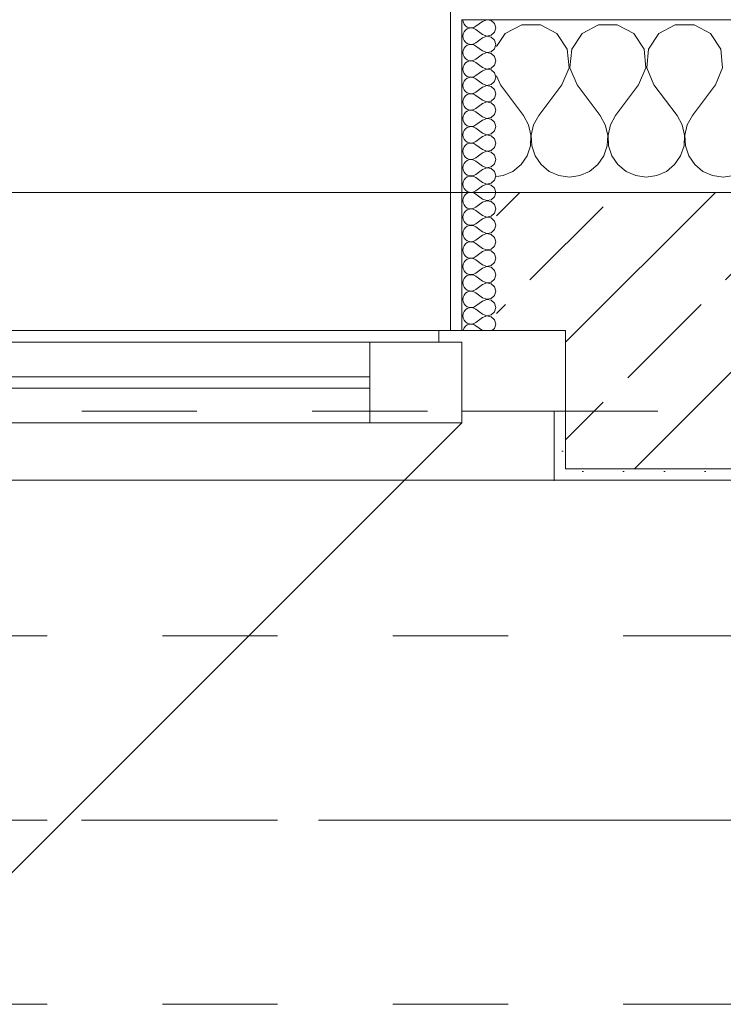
# Model space of a CAD drawing. Header units: metres. Extents: x -3.6 to 90.7, y -11.1 to 18.
# Tile 504 of 656: x 39.056 to 39.667, y 12.99 to 13.845. Entities that reach past the tile are written whole.
import ezdxf

# ---------------------------------------------------------------- set-up
doc = ezdxf.new("R2010")
doc.units = ezdxf.units.M
doc.header["$MEASUREMENT"] = 0
for name, pattern in [('Achse', [0.2, 0.1, -0.05, 0, -0.05]), ('Strichlinie doppelt', [0.546806, 0.264583, -0.105833, 0.070556, -0.105833]), ('Strichlinie eng', [0.115, 0.075, -0.04]), ('Untersicht', [0.1, 0.075, -0.025])]:
    doc.linetypes.add(name, pattern=pattern)
for name, color, linetype in [('152 - Bemaßung_ Beschriftung.Ausbau', 7, 'Continuous'), ('451 - Universal.Achsen Raster', 7, 'Continuous'), ('603 - Struktur.Bodenplatte_ Decke Roh', 7, 'Continuous'), ('604 - Struktur.Wand Aussen', 7, 'Continuous'), ('608 - Struktur.Träger', 7, 'Continuous'), ('650 - Abdeckung.Fußboden Aufbau', 7, 'Continuous'), ('Neubau_653 - Abdeckung.TB Verkofferung', 7, 'Continuous')]:
    doc.layers.add(name, color=color, linetype=linetype)
doc.styles.add('ERSTELLTER_STIL_2', font='txt')
doc.dimstyles.new('ERSTELLTER_STIL__3', dxfattribs={"dimtxt": 0.1, "dimasz": 0.0532, "dimexe": 0.18, "dimexo": 0.0625, "dimgap": 0, "dimtad": 1, "dimtih": 1, "dimtoh": 1, "dimzin": 0, "dimdsep": 46, "dimtxsty": 'ERSTELLTER_STIL_2', "dimblk": 'ARROWHEAD_2', "dimblk1": 'ARROWHEAD_2', "dimblk2": 'ARROWHEAD_2', "dimcen": 0.09, "dimse1": 1, "dimse2": 1, "dimclrd": 7, "dimclre": 7, "dimclrt": 7, "dimazin": 0, "dimtfac": 1, "dimtdec": 4, "dimtmove": 0, "dimatfit": 3, "dimfxl": 1, "dimtolj": 1, "dimtzin": 0, "dimarcsym": 0})
pattern_1 = [(45, (0, 0), (-0.01767767, 0.01767767), [0, -0.025])]

# ---------------------------------------------------------------- blocks, each defined once
blk = doc.blocks.new('*X25')
at = {"layer": '604 - Struktur.Wand Aussen', "color": 7, "linetype": 'Continuous', "lineweight": 5}
for p, q in [((39.49188, 13.84066), (39.47757, 13.83299)), ((39.50812, 13.84066), (39.49188, 13.84066)), ((39.52243, 13.83299), (39.50812, 13.84066)), ((39.55855, 13.84066), (39.54424, 13.83299)), ((39.57479, 13.84066), (39.55855, 13.84066)), ((39.5891, 13.83299), (39.57479, 13.84066)), ((39.62521, 13.84066), (39.6109, 13.83299)), ((39.64145, 13.84066), (39.62521, 13.84066)), ((39.65576, 13.83299), (39.64145, 13.84066)), ((39.47757, 13.83299), (39.47, 13.8216)), ((39.53142, 13.81947), (39.52243, 13.83299)), ((39.54424, 13.83299), (39.53525, 13.81947)), ((39.59808, 13.81947), (39.5891, 13.83299)), ((39.6109, 13.83299), (39.60192, 13.81947)), ((39.66475, 13.81947), (39.65576, 13.83299)), ((39.53295, 13.8033), (39.53142, 13.81947)), ((39.53525, 13.81947), (39.53371, 13.8033)), ((39.59962, 13.8033), (39.59808, 13.81947)), ((39.60192, 13.81947), (39.60038, 13.8033)), ((39.66629, 13.8033), (39.66475, 13.81947)), ((39.52667, 13.78833), (39.53295, 13.8033)), ((39.53371, 13.8033), (39.54, 13.78833)), ((39.59333, 13.78833), (39.59962, 13.8033)), ((39.60038, 13.8033), (39.60667, 13.78833)), ((39.66, 13.78833), (39.66629, 13.8033)), ((39.47, 13.79627), (39.47333, 13.78833)), ((39.47333, 13.78833), (39.49333, 13.76167)), ((39.52667, 13.78833), (39.50667, 13.76167)), ((39.54, 13.78833), (39.56, 13.76167)), ((39.59333, 13.78833), (39.57333, 13.76167)), ((39.60667, 13.78833), (39.62667, 13.76167)), ((39.66, 13.78833), (39.64, 13.76167)), ((39.49778, 13.75362), (39.49333, 13.76167)), ((39.50667, 13.76167), (39.50222, 13.75362)), ((39.56445, 13.75362), (39.56, 13.76167)), ((39.57333, 13.76167), (39.56888, 13.75362)), ((39.63112, 13.75362), (39.62667, 13.76167)), ((39.64, 13.76167), (39.63555, 13.75362)), ((39.49987, 13.74466), (39.49778, 13.75362)), ((39.50222, 13.75362), (39.50013, 13.74466)), ((39.56653, 13.74466), (39.56445, 13.75362)), ((39.56888, 13.75362), (39.5668, 13.74466)), ((39.6332, 13.74466), (39.63112, 13.75362)), ((39.63555, 13.75362), (39.63347, 13.74466)), ((39.49942, 13.73547), (39.49987, 13.74466)), ((39.50013, 13.74466), (39.50058, 13.73547)), ((39.56609, 13.73547), (39.56653, 13.74466)), ((39.5668, 13.74466), (39.56725, 13.73547)), ((39.63275, 13.73547), (39.6332, 13.74466)), ((39.63347, 13.74466), (39.63391, 13.73547)), ((39.49648, 13.72676), (39.49942, 13.73547)), ((39.50058, 13.73547), (39.50352, 13.72676)), ((39.56315, 13.72676), (39.56609, 13.73547)), ((39.56725, 13.73547), (39.57019, 13.72676)), ((39.62981, 13.72676), (39.63275, 13.73547)), ((39.63391, 13.73547), (39.63685, 13.72676)), ((39.49127, 13.71918), (39.49648, 13.72676)), ((39.50352, 13.72676), (39.50873, 13.71918)), ((39.55794, 13.71918), (39.56315, 13.72676)), ((39.57019, 13.72676), (39.57539, 13.71918)), ((39.62461, 13.71918), (39.62981, 13.72676)), ((39.63685, 13.72676), (39.64206, 13.71918)), ((39.48419, 13.71331), (39.49127, 13.71918)), ((39.50873, 13.71918), (39.51581, 13.71331)), ((39.55086, 13.71331), (39.55794, 13.71918)), ((39.57539, 13.71918), (39.58248, 13.71331)), ((39.61752, 13.71331), (39.62461, 13.71918)), ((39.64206, 13.71918), (39.64914, 13.71331)), ((39.47, 13.7088), (39.47578, 13.7096)), ((39.47578, 13.7096), (39.48419, 13.71331)), ((39.51581, 13.71331), (39.52422, 13.7096)), ((39.52422, 13.7096), (39.53333, 13.70833)), ((39.53333, 13.70833), (39.54244, 13.7096)), ((39.54244, 13.7096), (39.55086, 13.71331)), ((39.58248, 13.71331), (39.59089, 13.7096)), ((39.59089, 13.7096), (39.6, 13.70833)), ((39.6, 13.70833), (39.60911, 13.7096)), ((39.60911, 13.7096), (39.61752, 13.71331)), ((39.64914, 13.71331), (39.65756, 13.7096)), ((39.65756, 13.7096), (39.66667, 13.70833)), ((39.66667, 13.70833), (39.67578, 13.7096))]:
    blk.add_line(p, q, dxfattribs=at)
blk = doc.blocks.new('*X51')
at = {"layer": '604 - Struktur.Wand Aussen', "color": 7, "linetype": 'Continuous', "lineweight": 5}
for p, q in [((39.44071, 13.845), (39.44099, 13.84305)), ((39.44099, 13.84305), (39.44178, 13.84124)), ((39.45786, 13.84357), (39.45214, 13.83929)), ((39.4615, 13.84497), (39.45786, 13.84357)), ((39.46534, 13.84425), (39.4615, 13.84497)), ((39.46822, 13.84161), (39.46534, 13.84425)), ((39.44178, 13.83447), (39.44099, 13.83267)), ((39.44178, 13.84124), (39.44304, 13.83973)), ((39.44304, 13.83599), (39.44178, 13.83447)), ((39.44304, 13.83973), (39.44466, 13.83861)), ((39.44466, 13.8371), (39.44304, 13.83599)), ((39.44466, 13.83861), (39.44653, 13.83798)), ((39.44653, 13.83773), (39.44466, 13.8371)), ((39.44653, 13.83798), (39.4485, 13.83789)), ((39.4485, 13.83783), (39.44653, 13.83773)), ((39.4485, 13.83789), (39.45042, 13.83833)), ((39.45042, 13.83738), (39.4485, 13.83783)), ((39.45042, 13.83833), (39.45214, 13.83929)), ((39.45214, 13.83643), (39.45042, 13.83738)), ((39.45786, 13.83214), (39.45214, 13.83643)), ((39.46929, 13.83786), (39.46822, 13.84161)), ((39.46822, 13.8341), (39.46929, 13.83786)), ((39.44099, 13.83267), (39.44071, 13.83071)), ((39.44071, 13.83071), (39.44099, 13.82876)), ((39.44099, 13.82876), (39.44178, 13.82696)), ((39.44178, 13.82696), (39.44304, 13.82544)), ((39.45786, 13.82929), (39.45214, 13.825)), ((39.45786, 13.83214), (39.4615, 13.83074)), ((39.4615, 13.83069), (39.45786, 13.82929)), ((39.4615, 13.83074), (39.46534, 13.83147)), ((39.46534, 13.82996), (39.4615, 13.83069)), ((39.46534, 13.83147), (39.46822, 13.8341)), ((39.46822, 13.82733), (39.46534, 13.82996)), ((39.46929, 13.82357), (39.46822, 13.82733)), ((39.44099, 13.81838), (39.44071, 13.81643)), ((39.44178, 13.82018), (39.44099, 13.81838)), ((39.44304, 13.8217), (39.44178, 13.82018)), ((39.44304, 13.82544), (39.44466, 13.82433)), ((39.44466, 13.82282), (39.44304, 13.8217)), ((39.44466, 13.82433), (39.44653, 13.8237)), ((39.44653, 13.82345), (39.44466, 13.82282)), ((39.44653, 13.8237), (39.4485, 13.8236)), ((39.4485, 13.82354), (39.44653, 13.82345)), ((39.4485, 13.8236), (39.45042, 13.82405)), ((39.45042, 13.8231), (39.4485, 13.82354)), ((39.45042, 13.82405), (39.45214, 13.825)), ((39.45214, 13.82214), (39.45042, 13.8231)), ((39.45786, 13.81786), (39.45214, 13.82214)), ((39.45786, 13.81786), (39.4615, 13.81646)), ((39.4615, 13.81646), (39.46534, 13.81718)), ((39.46534, 13.81718), (39.46822, 13.81982)), ((39.46822, 13.81982), (39.46929, 13.82357)), ((39.44071, 13.81643), (39.44099, 13.81448)), ((39.44099, 13.81448), (39.44178, 13.81267)), ((39.44178, 13.81267), (39.44304, 13.81116)), ((39.44304, 13.81116), (39.44466, 13.81004)), ((39.44466, 13.81004), (39.44653, 13.80941)), ((39.44653, 13.80916), (39.44466, 13.80853)), ((39.44653, 13.80941), (39.4485, 13.80931)), ((39.4485, 13.80926), (39.44653, 13.80916)), ((39.4485, 13.80931), (39.45042, 13.80976)), ((39.45042, 13.80881), (39.4485, 13.80926)), ((39.45042, 13.80976), (39.45214, 13.81071)), ((39.45214, 13.80786), (39.45042, 13.80881)), ((39.45786, 13.815), (39.45214, 13.81071)), ((39.4615, 13.8164), (39.45786, 13.815)), ((39.46534, 13.81567), (39.4615, 13.8164)), ((39.46822, 13.81304), (39.46534, 13.81567)), ((39.46929, 13.80929), (39.46822, 13.81304)), ((39.46822, 13.80553), (39.46929, 13.80929)), ((39.44099, 13.80409), (39.44071, 13.80214)), ((39.44071, 13.80214), (39.44099, 13.80019)), ((39.44178, 13.8059), (39.44099, 13.80409)), ((39.44099, 13.80019), (39.44178, 13.79839)), ((39.44304, 13.80742), (39.44178, 13.8059)), ((39.44466, 13.80853), (39.44304, 13.80742)), ((39.45786, 13.80357), (39.45214, 13.80786)), ((39.45786, 13.80071), (39.45214, 13.79643)), ((39.45786, 13.80357), (39.4615, 13.80217)), ((39.4615, 13.80211), (39.45786, 13.80071)), ((39.4615, 13.80217), (39.46534, 13.8029)), ((39.46534, 13.80139), (39.4615, 13.80211)), ((39.46534, 13.8029), (39.46822, 13.80553)), ((39.46822, 13.79876), (39.46534, 13.80139)), ((39.44178, 13.79161), (39.44099, 13.78981)), ((39.44178, 13.79839), (39.44304, 13.79687)), ((39.44304, 13.79313), (39.44178, 13.79161)), ((39.44304, 13.79687), (39.44466, 13.79575)), ((39.44466, 13.79425), (39.44304, 13.79313)), ((39.44466, 13.79575), (39.44653, 13.79512)), ((39.44653, 13.79488), (39.44466, 13.79425)), ((39.44653, 13.79512), (39.4485, 13.79503)), ((39.4485, 13.79497), (39.44653, 13.79488)), ((39.4485, 13.79503), (39.45042, 13.79547)), ((39.45042, 13.79453), (39.4485, 13.79497)), ((39.45042, 13.79547), (39.45214, 13.79643)), ((39.45214, 13.79357), (39.45042, 13.79453)), ((39.45786, 13.78929), (39.45214, 13.79357)), ((39.46929, 13.795), (39.46822, 13.79876)), ((39.46822, 13.79124), (39.46929, 13.795)), ((39.44099, 13.78981), (39.44071, 13.78786)), ((39.44071, 13.78786), (39.44099, 13.78591)), ((39.44099, 13.78591), (39.44178, 13.7841)), ((39.44178, 13.7841), (39.44304, 13.78258)), ((39.45786, 13.78643), (39.45214, 13.78214)), ((39.45786, 13.78929), (39.4615, 13.78789)), ((39.4615, 13.78783), (39.45786, 13.78643)), ((39.4615, 13.78789), (39.46534, 13.78861)), ((39.46534, 13.7871), (39.4615, 13.78783)), ((39.46534, 13.78861), (39.46822, 13.79124)), ((39.46822, 13.78447), (39.46534, 13.7871)), ((39.46929, 13.78071), (39.46822, 13.78447)), ((39.44099, 13.77552), (39.44071, 13.77357)), ((39.44178, 13.77733), (39.44099, 13.77552)), ((39.44304, 13.77884), (39.44178, 13.77733)), ((39.44304, 13.78258), (39.44466, 13.78147)), ((39.44466, 13.77996), (39.44304, 13.77884)), ((39.44466, 13.78147), (39.44653, 13.78084)), ((39.44653, 13.78059), (39.44466, 13.77996)), ((39.44653, 13.78084), (39.4485, 13.78074)), ((39.4485, 13.78069), (39.44653, 13.78059)), ((39.4485, 13.78074), (39.45042, 13.78119)), ((39.45042, 13.78024), (39.4485, 13.78069)), ((39.45042, 13.78119), (39.45214, 13.78214)), ((39.45214, 13.77929), (39.45042, 13.78024)), ((39.45786, 13.775), (39.45214, 13.77929)), ((39.45786, 13.775), (39.4615, 13.7736)), ((39.46534, 13.77433), (39.46822, 13.77696)), ((39.46822, 13.77696), (39.46929, 13.78071)), ((39.44071, 13.77357), (39.44099, 13.77162)), ((39.44099, 13.77162), (39.44178, 13.76982)), ((39.44178, 13.76982), (39.44304, 13.7683)), ((39.44304, 13.7683), (39.44466, 13.76718)), ((39.44466, 13.76718), (39.44653, 13.76655)), ((39.44653, 13.7663), (39.44466, 13.76567)), ((39.44653, 13.76655), (39.4485, 13.76646)), ((39.4485, 13.7664), (39.44653, 13.7663)), ((39.4485, 13.76646), (39.45042, 13.7669)), ((39.45042, 13.76595), (39.4485, 13.7664)), ((39.45042, 13.7669), (39.45214, 13.76786)), ((39.45214, 13.765), (39.45042, 13.76595)), ((39.45786, 13.77214), (39.45214, 13.76786)), ((39.4615, 13.77354), (39.45786, 13.77214)), ((39.4615, 13.7736), (39.46534, 13.77433)), ((39.46534, 13.77282), (39.4615, 13.77354)), ((39.46822, 13.77018), (39.46534, 13.77282)), ((39.46929, 13.76643), (39.46822, 13.77018)), ((39.46822, 13.76267), (39.46929, 13.76643)), ((39.44099, 13.76124), (39.44071, 13.75929)), ((39.44071, 13.75929), (39.44099, 13.75733)), ((39.44178, 13.76304), (39.44099, 13.76124)), ((39.44099, 13.75733), (39.44178, 13.75553)), ((39.44304, 13.76456), (39.44178, 13.76304)), ((39.44466, 13.76567), (39.44304, 13.76456)), ((39.45786, 13.76071), (39.45214, 13.765)), ((39.45786, 13.75786), (39.45214, 13.75357)), ((39.45786, 13.76071), (39.4615, 13.75931)), ((39.4615, 13.75926), (39.45786, 13.75786)), ((39.4615, 13.75931), (39.46534, 13.76004)), ((39.46534, 13.75853), (39.4615, 13.75926)), ((39.46534, 13.76004), (39.46822, 13.76267)), ((39.46822, 13.7559), (39.46534, 13.75853)), ((39.44178, 13.74876), (39.44099, 13.74695)), ((39.44178, 13.75553), (39.44304, 13.75401)), ((39.44304, 13.75027), (39.44178, 13.74876)), ((39.44304, 13.75401), (39.44466, 13.7529)), ((39.44466, 13.75139), (39.44304, 13.75027)), ((39.44466, 13.7529), (39.44653, 13.75227)), ((39.44653, 13.75202), (39.44466, 13.75139)), ((39.44653, 13.75227), (39.4485, 13.75217)), ((39.4485, 13.75211), (39.44653, 13.75202)), ((39.4485, 13.75217), (39.45042, 13.75262)), ((39.45042, 13.75167), (39.4485, 13.75211)), ((39.45042, 13.75262), (39.45214, 13.75357)), ((39.45214, 13.75071), (39.45042, 13.75167)), ((39.45786, 13.74643), (39.45214, 13.75071)), ((39.46929, 13.75214), (39.46822, 13.7559)), ((39.46822, 13.74839), (39.46929, 13.75214)), ((39.44099, 13.74695), (39.44071, 13.745)), ((39.44071, 13.745), (39.44099, 13.74305)), ((39.44099, 13.74305), (39.44178, 13.74124)), ((39.44178, 13.74124), (39.44304, 13.73973)), ((39.45786, 13.74357), (39.45214, 13.73929)), ((39.45786, 13.74643), (39.4615, 13.74503)), ((39.4615, 13.74497), (39.45786, 13.74357)), ((39.4615, 13.74503), (39.46534, 13.74575)), ((39.46534, 13.74425), (39.4615, 13.74497)), ((39.46534, 13.74575), (39.46822, 13.74839)), ((39.46822, 13.74161), (39.46534, 13.74425)), ((39.46929, 13.73786), (39.46822, 13.74161)), ((39.44099, 13.73267), (39.44071, 13.73071)), ((39.44178, 13.73447), (39.44099, 13.73267)), ((39.44304, 13.73599), (39.44178, 13.73447)), ((39.44304, 13.73973), (39.44466, 13.73861)), ((39.44466, 13.7371), (39.44304, 13.73599)), ((39.44466, 13.73861), (39.44653, 13.73798)), ((39.44653, 13.73773), (39.44466, 13.7371)), ((39.44653, 13.73798), (39.4485, 13.73789)), ((39.4485, 13.73783), (39.44653, 13.73773)), ((39.4485, 13.73789), (39.45042, 13.73833)), ((39.45042, 13.73738), (39.4485, 13.73783)), ((39.45042, 13.73833), (39.45214, 13.73929)), ((39.45214, 13.73643), (39.45042, 13.73738)), ((39.45786, 13.73214), (39.45214, 13.73643)), ((39.45786, 13.73214), (39.4615, 13.73074)), ((39.46534, 13.73147), (39.46822, 13.7341)), ((39.46822, 13.7341), (39.46929, 13.73786)), ((39.44071, 13.73071), (39.44099, 13.72876)), ((39.44099, 13.72876), (39.44178, 13.72696)), ((39.44178, 13.72696), (39.44304, 13.72544)), ((39.44304, 13.72544), (39.44466, 13.72433)), ((39.44466, 13.72433), (39.44653, 13.7237)), ((39.44653, 13.72345), (39.44466, 13.72282)), ((39.44653, 13.7237), (39.4485, 13.7236)), ((39.4485, 13.72354), (39.44653, 13.72345)), ((39.4485, 13.7236), (39.45042, 13.72405)), ((39.45042, 13.7231), (39.4485, 13.72354)), ((39.45042, 13.72405), (39.45214, 13.725)), ((39.45214, 13.72214), (39.45042, 13.7231)), ((39.45786, 13.72929), (39.45214, 13.725)), ((39.4615, 13.73069), (39.45786, 13.72929)), ((39.4615, 13.73074), (39.46534, 13.73147)), ((39.46534, 13.72996), (39.4615, 13.73069)), ((39.46822, 13.72733), (39.46534, 13.72996)), ((39.46929, 13.72357), (39.46822, 13.72733)), ((39.46822, 13.71982), (39.46929, 13.72357)), ((39.44099, 13.71838), (39.44071, 13.71643)), ((39.44071, 13.71643), (39.44099, 13.71448)), ((39.44178, 13.72018), (39.44099, 13.71838)), ((39.44304, 13.7217), (39.44178, 13.72018)), ((39.44466, 13.72282), (39.44304, 13.7217)), ((39.45786, 13.71786), (39.45214, 13.72214)), ((39.45786, 13.715), (39.45214, 13.71071)), ((39.45786, 13.71786), (39.4615, 13.71646)), ((39.4615, 13.7164), (39.45786, 13.715)), ((39.4615, 13.71646), (39.46534, 13.71718)), ((39.46534, 13.71567), (39.4615, 13.7164)), ((39.46534, 13.71718), (39.46822, 13.71982)), ((39.46822, 13.71304), (39.46534, 13.71567)), ((39.44099, 13.71448), (39.44178, 13.71267)), ((39.44178, 13.71267), (39.44304, 13.71116)), ((39.44304, 13.70742), (39.44178, 13.7059)), ((39.44304, 13.71116), (39.44466, 13.71004)), ((39.44466, 13.70853), (39.44304, 13.70742)), ((39.44466, 13.71004), (39.44653, 13.70941)), ((39.44653, 13.70916), (39.44466, 13.70853)), ((39.44653, 13.70941), (39.4485, 13.70931)), ((39.4485, 13.70926), (39.44653, 13.70916)), ((39.4485, 13.70931), (39.45042, 13.70976)), ((39.45042, 13.70881), (39.4485, 13.70926)), ((39.45042, 13.70976), (39.45214, 13.71071)), ((39.45214, 13.70786), (39.45042, 13.70881)), ((39.45786, 13.70357), (39.45214, 13.70786)), ((39.46929, 13.70929), (39.46822, 13.71304)), ((39.46822, 13.70553), (39.46929, 13.70929)), ((39.44099, 13.70409), (39.44071, 13.70214)), ((39.44071, 13.70214), (39.44099, 13.70019)), ((39.44178, 13.7059), (39.44099, 13.70409)), ((39.44099, 13.70019), (39.44178, 13.69839)), ((39.44178, 13.69839), (39.44304, 13.69687)), ((39.45786, 13.70071), (39.45214, 13.69643)), ((39.45786, 13.70357), (39.4615, 13.70217)), ((39.4615, 13.70211), (39.45786, 13.70071)), ((39.4615, 13.70217), (39.46534, 13.7029)), ((39.46534, 13.70139), (39.4615, 13.70211)), ((39.46534, 13.7029), (39.46822, 13.70553)), ((39.46822, 13.69876), (39.46534, 13.70139)), ((39.46929, 13.695), (39.46822, 13.69876)), ((39.44099, 13.68981), (39.44071, 13.68786)), ((39.44178, 13.69161), (39.44099, 13.68981)), ((39.44304, 13.69313), (39.44178, 13.69161)), ((39.44304, 13.69687), (39.44466, 13.69575)), ((39.44466, 13.69425), (39.44304, 13.69313)), ((39.44466, 13.69575), (39.44653, 13.69512)), ((39.44653, 13.69488), (39.44466, 13.69425)), ((39.44653, 13.69512), (39.4485, 13.69503)), ((39.4485, 13.69497), (39.44653, 13.69488)), ((39.4485, 13.69503), (39.45042, 13.69547)), ((39.45042, 13.69453), (39.4485, 13.69497)), ((39.45042, 13.69547), (39.45214, 13.69643)), ((39.45214, 13.69357), (39.45042, 13.69453)), ((39.45786, 13.68929), (39.45214, 13.69357)), ((39.45786, 13.68929), (39.4615, 13.68789)), ((39.46534, 13.68861), (39.46822, 13.69124)), ((39.46822, 13.69124), (39.46929, 13.695)), ((39.44071, 13.68786), (39.44099, 13.68591)), ((39.44099, 13.68591), (39.44178, 13.6841)), ((39.44178, 13.6841), (39.44304, 13.68258)), ((39.44304, 13.68258), (39.44466, 13.68147)), ((39.44466, 13.68147), (39.44653, 13.68084)), ((39.44653, 13.68059), (39.44466, 13.67996)), ((39.44653, 13.68084), (39.4485, 13.68074)), ((39.4485, 13.68069), (39.44653, 13.68059)), ((39.4485, 13.68074), (39.45042, 13.68119)), ((39.45042, 13.68024), (39.4485, 13.68069)), ((39.45042, 13.68119), (39.45214, 13.68214)), ((39.45786, 13.68643), (39.45214, 13.68214)), ((39.4615, 13.68783), (39.45786, 13.68643)), ((39.4615, 13.68789), (39.46534, 13.68861)), ((39.46534, 13.6871), (39.4615, 13.68783)), ((39.46822, 13.68447), (39.46534, 13.6871)), ((39.46929, 13.68071), (39.46822, 13.68447)), ((39.46822, 13.67696), (39.46929, 13.68071)), ((39.44099, 13.67552), (39.44071, 13.67357)), ((39.44071, 13.67357), (39.44099, 13.67162)), ((39.44178, 13.67733), (39.44099, 13.67552)), ((39.44304, 13.67884), (39.44178, 13.67733)), ((39.44466, 13.67996), (39.44304, 13.67884)), ((39.45214, 13.67929), (39.45042, 13.68024)), ((39.45786, 13.675), (39.45214, 13.67929)), ((39.45786, 13.67214), (39.45214, 13.66786)), ((39.45786, 13.675), (39.4615, 13.6736)), ((39.4615, 13.67354), (39.45786, 13.67214)), ((39.4615, 13.6736), (39.46534, 13.67433)), ((39.46534, 13.67282), (39.4615, 13.67354)), ((39.46534, 13.67433), (39.46822, 13.67696)), ((39.46822, 13.67018), (39.46534, 13.67282)), ((39.44099, 13.67162), (39.44178, 13.66982)), ((39.44178, 13.66982), (39.44304, 13.6683)), ((39.44304, 13.66456), (39.44178, 13.66304)), ((39.44304, 13.6683), (39.44466, 13.66718)), ((39.44466, 13.66567), (39.44304, 13.66456)), ((39.44466, 13.66718), (39.44653, 13.66655)), ((39.44653, 13.6663), (39.44466, 13.66567)), ((39.44653, 13.66655), (39.4485, 13.66646)), ((39.4485, 13.6664), (39.44653, 13.6663)), ((39.4485, 13.66646), (39.45042, 13.6669)), ((39.45042, 13.66595), (39.4485, 13.6664)), ((39.45042, 13.6669), (39.45214, 13.66786)), ((39.45214, 13.665), (39.45042, 13.66595)), ((39.45786, 13.66071), (39.45214, 13.665)), ((39.46929, 13.66643), (39.46822, 13.67018)), ((39.46822, 13.66267), (39.46929, 13.66643)), ((39.44099, 13.66124), (39.44071, 13.65929)), ((39.44071, 13.65929), (39.44099, 13.65733)), ((39.44178, 13.66304), (39.44099, 13.66124)), ((39.44099, 13.65733), (39.44178, 13.65553)), ((39.44178, 13.65553), (39.44304, 13.65401)), ((39.45786, 13.65786), (39.45214, 13.65357)), ((39.45786, 13.66071), (39.4615, 13.65931)), ((39.4615, 13.65926), (39.45786, 13.65786)), ((39.4615, 13.65931), (39.46534, 13.66004)), ((39.46534, 13.65853), (39.4615, 13.65926)), ((39.46534, 13.66004), (39.46822, 13.66267)), ((39.46822, 13.6559), (39.46534, 13.65853)), ((39.46929, 13.65214), (39.46822, 13.6559)), ((39.44099, 13.64695), (39.44071, 13.645)), ((39.44178, 13.64876), (39.44099, 13.64695)), ((39.44304, 13.65027), (39.44178, 13.64876)), ((39.44304, 13.65401), (39.44466, 13.6529)), ((39.44466, 13.65139), (39.44304, 13.65027)), ((39.44466, 13.6529), (39.44653, 13.65227)), ((39.44653, 13.65202), (39.44466, 13.65139)), ((39.44653, 13.65227), (39.4485, 13.65217)), ((39.4485, 13.65211), (39.44653, 13.65202)), ((39.4485, 13.65217), (39.45042, 13.65262)), ((39.45042, 13.65167), (39.4485, 13.65211)), ((39.45042, 13.65262), (39.45214, 13.65357)), ((39.45214, 13.65071), (39.45042, 13.65167)), ((39.45786, 13.64643), (39.45214, 13.65071)), ((39.45786, 13.64643), (39.4615, 13.64503)), ((39.46534, 13.64575), (39.46822, 13.64839)), ((39.46822, 13.64839), (39.46929, 13.65214)), ((39.44071, 13.645), (39.44099, 13.64305)), ((39.44099, 13.64305), (39.44178, 13.64124)), ((39.44178, 13.64124), (39.44304, 13.63973)), ((39.44304, 13.63973), (39.44466, 13.63861)), ((39.44466, 13.63861), (39.44653, 13.63798)), ((39.44653, 13.63773), (39.44466, 13.6371)), ((39.44653, 13.63798), (39.4485, 13.63789)), ((39.4485, 13.63783), (39.44653, 13.63773)), ((39.4485, 13.63789), (39.45042, 13.63833)), ((39.45042, 13.63738), (39.4485, 13.63783)), ((39.45042, 13.63833), (39.45214, 13.63929)), ((39.45786, 13.64357), (39.45214, 13.63929)), ((39.4615, 13.64497), (39.45786, 13.64357)), ((39.4615, 13.64503), (39.46534, 13.64575)), ((39.46534, 13.64425), (39.4615, 13.64497)), ((39.46822, 13.64161), (39.46534, 13.64425)), ((39.46929, 13.63786), (39.46822, 13.64161)), ((39.46822, 13.6341), (39.46929, 13.63786)), ((39.44099, 13.63267), (39.44071, 13.63071)), ((39.44071, 13.63071), (39.44099, 13.62876)), ((39.44178, 13.63447), (39.44099, 13.63267)), ((39.44304, 13.63599), (39.44178, 13.63447)), ((39.44466, 13.6371), (39.44304, 13.63599)), ((39.45214, 13.63643), (39.45042, 13.63738)), ((39.45786, 13.63214), (39.45214, 13.63643)), ((39.45786, 13.62929), (39.45214, 13.625)), ((39.45786, 13.63214), (39.4615, 13.63074)), ((39.4615, 13.63069), (39.45786, 13.62929)), ((39.4615, 13.63074), (39.46534, 13.63147)), ((39.46534, 13.62996), (39.4615, 13.63069)), ((39.46534, 13.63147), (39.46822, 13.6341)), ((39.46822, 13.62733), (39.46534, 13.62996)), ((39.44099, 13.62876), (39.44178, 13.62696)), ((39.44178, 13.62696), (39.44304, 13.62544)), ((39.44304, 13.6217), (39.44178, 13.62018)), ((39.44304, 13.62544), (39.44466, 13.62433)), ((39.44466, 13.62282), (39.44304, 13.6217)), ((39.44466, 13.62433), (39.44653, 13.6237)), ((39.44653, 13.62345), (39.44466, 13.62282)), ((39.44653, 13.6237), (39.4485, 13.6236)), ((39.4485, 13.62354), (39.44653, 13.62345)), ((39.4485, 13.6236), (39.45042, 13.62405)), ((39.45042, 13.6231), (39.4485, 13.62354)), ((39.45042, 13.62405), (39.45214, 13.625)), ((39.45214, 13.62214), (39.45042, 13.6231)), ((39.45786, 13.61786), (39.45214, 13.62214)), ((39.46929, 13.62357), (39.46822, 13.62733)), ((39.46822, 13.61982), (39.46929, 13.62357)), ((39.44099, 13.61838), (39.44071, 13.61643)), ((39.44071, 13.61643), (39.44099, 13.61448)), ((39.44178, 13.62018), (39.44099, 13.61838)), ((39.44099, 13.61448), (39.44178, 13.61267)), ((39.44178, 13.61267), (39.44304, 13.61116)), ((39.45786, 13.615), (39.45214, 13.61071)), ((39.45786, 13.61786), (39.4615, 13.61646)), ((39.4615, 13.6164), (39.45786, 13.615)), ((39.4615, 13.61646), (39.46534, 13.61718)), ((39.46534, 13.61567), (39.4615, 13.6164)), ((39.46534, 13.61718), (39.46822, 13.61982)), ((39.46822, 13.61304), (39.46534, 13.61567)), ((39.46929, 13.60929), (39.46822, 13.61304)), ((39.44099, 13.60409), (39.44071, 13.60214)), ((39.44178, 13.6059), (39.44099, 13.60409)), ((39.44304, 13.60742), (39.44178, 13.6059)), ((39.44304, 13.61116), (39.44466, 13.61004)), ((39.44466, 13.60853), (39.44304, 13.60742)), ((39.44466, 13.61004), (39.44653, 13.60941)), ((39.44653, 13.60916), (39.44466, 13.60853)), ((39.44653, 13.60941), (39.4485, 13.60931)), ((39.4485, 13.60926), (39.44653, 13.60916)), ((39.4485, 13.60931), (39.45042, 13.60976)), ((39.45042, 13.60881), (39.4485, 13.60926)), ((39.45042, 13.60976), (39.45214, 13.61071)), ((39.45214, 13.60786), (39.45042, 13.60881)), ((39.45786, 13.60357), (39.45214, 13.60786)), ((39.45786, 13.60357), (39.4615, 13.60217)), ((39.46534, 13.6029), (39.46822, 13.60553)), ((39.46822, 13.60553), (39.46929, 13.60929)), ((39.44071, 13.60214), (39.44099, 13.60019)), ((39.44099, 13.60019), (39.44178, 13.59839)), ((39.44178, 13.59839), (39.44304, 13.59687)), ((39.44304, 13.59687), (39.44466, 13.59575)), ((39.44466, 13.59575), (39.44653, 13.59512)), ((39.44653, 13.59488), (39.44466, 13.59425)), ((39.44653, 13.59512), (39.4485, 13.59503)), ((39.4485, 13.59497), (39.44653, 13.59488)), ((39.4485, 13.59503), (39.45042, 13.59547)), ((39.45042, 13.59453), (39.4485, 13.59497)), ((39.45042, 13.59547), (39.45214, 13.59643)), ((39.45786, 13.60071), (39.45214, 13.59643)), ((39.4615, 13.60211), (39.45786, 13.60071)), ((39.4615, 13.60217), (39.46534, 13.6029)), ((39.46534, 13.60139), (39.4615, 13.60211)), ((39.46822, 13.59876), (39.46534, 13.60139)), ((39.46929, 13.595), (39.46822, 13.59876)), ((39.46822, 13.59124), (39.46929, 13.595)), ((39.44099, 13.58981), (39.44071, 13.58786)), ((39.44071, 13.58786), (39.44099, 13.58591)), ((39.44178, 13.59161), (39.44099, 13.58981)), ((39.44304, 13.59313), (39.44178, 13.59161)), ((39.44466, 13.59425), (39.44304, 13.59313)), ((39.45214, 13.59357), (39.45042, 13.59453)), ((39.45786, 13.58929), (39.45214, 13.59357)), ((39.45786, 13.58643), (39.45214, 13.58214)), ((39.45786, 13.58929), (39.4615, 13.58789)), ((39.4615, 13.58783), (39.45786, 13.58643)), ((39.4615, 13.58789), (39.46534, 13.58861)), ((39.46534, 13.5871), (39.4615, 13.58783)), ((39.46534, 13.58861), (39.46822, 13.59124)), ((39.46822, 13.58447), (39.46534, 13.5871)), ((39.44099, 13.58591), (39.44178, 13.5841)), ((39.44178, 13.5841), (39.44304, 13.58258)), ((39.44304, 13.57884), (39.44178, 13.57733)), ((39.44304, 13.58258), (39.44466, 13.58147)), ((39.44466, 13.57996), (39.44304, 13.57884)), ((39.44466, 13.58147), (39.44653, 13.58084)), ((39.44653, 13.58059), (39.44466, 13.57996)), ((39.44653, 13.58084), (39.4485, 13.58074)), ((39.4485, 13.58069), (39.44653, 13.58059)), ((39.4485, 13.58074), (39.45042, 13.58119)), ((39.45042, 13.58024), (39.4485, 13.58069)), ((39.45042, 13.58119), (39.45214, 13.58214)), ((39.45214, 13.57929), (39.45042, 13.58024)), ((39.45786, 13.575), (39.45214, 13.57929)), ((39.46929, 13.58071), (39.46822, 13.58447)), ((39.46822, 13.57696), (39.46929, 13.58071)), ((39.44099, 13.57552), (39.44091, 13.575)), ((39.44178, 13.57733), (39.44099, 13.57552)), ((39.46608, 13.575), (39.46822, 13.57696))]:
    blk.add_line(p, q, dxfattribs=at)
blk = doc.blocks.new('*D233')
at = {"layer": '152 - Bemaßung_ Beschriftung.Ausbau', "color": 7, "linetype": 'Continuous', "lineweight": 5}
for p, q in [((37.13, 14.8025), (37.13, 14.9075)), ((39.53, 14.8025), (39.53, 14.9075)), ((37.15021, 14.89), (37.10979, 14.82)), ((39.55021, 14.89), (39.50979, 14.82)), ((37.13, 14.855), (39.53, 14.855))]:
    blk.add_line(p, q, dxfattribs=at)
at = {"layer": '152 - Bemaßung_ Beschriftung.Ausbau', "color": 7, "lineweight": 5, "char_height": 0.1, "attachment_point": 7, "style": 'ERSTELLTER_STIL_2'}
for s, insert in [('\\A1;{\\pql;\\fArial|b0|i0|c0|p38;2,40}', (38.19697, 14.875)), ('\\A1;{\\pql;\\fArial|b0|i0|c0|p38;2,01}', (38.19697, 14.735))]:
    blk.add_mtext(s, dxfattribs=dict(at, insert=insert))
blk = doc.blocks.new('ARROWHEAD_2')
at = {"color": 0, "linetype": 'Continuous', "lineweight": 0}
for p, q in [((-0.378, -0.655), (0.378, 0.655)), ((0, 0), (-1, 0))]:
    blk.add_line(p, q, dxfattribs=at)
blk = doc.blocks.new('*D234')
at = {"layer": '152 - Bemaßung_ Beschriftung.Ausbau', "color": 7, "linetype": 'Continuous', "lineweight": 5}
for p, q in [((39.53, 14.8025), (39.53, 14.9075)), ((40.72, 14.8025), (40.72, 14.9075)), ((39.55021, 14.89), (39.50979, 14.82)), ((40.74021, 14.89), (40.69979, 14.82)), ((39.53, 14.855), (40.72, 14.855))]:
    blk.add_line(p, q, dxfattribs=at)
at = {"layer": '152 - Bemaßung_ Beschriftung.Ausbau', "color": 7, "lineweight": 5, "insert": (39.99197, 14.875), "char_height": 0.1, "attachment_point": 7, "style": 'ERSTELLTER_STIL_2'}
blk.add_mtext('\\A1;{\\pql;\\fArial|b0|i0|c0|p38;1,19}', dxfattribs=at)
blk = doc.blocks.new('*D270')
at = {"layer": '152 - Bemaßung_ Beschriftung.Ausbau', "color": 7, "linetype": 'Continuous', "lineweight": 5}
for p, q in [((36.61, 15.3025), (36.61, 15.4075)), ((40.04997, 15.3025), (40.04997, 15.4075)), ((36.63021, 15.39), (36.58979, 15.32)), ((40.07018, 15.39), (40.02977, 15.32)), ((36.61, 15.355), (40.04997, 15.355))]:
    blk.add_line(p, q, dxfattribs=at)
at = {"layer": '152 - Bemaßung_ Beschriftung.Ausbau', "color": 7, "lineweight": 5, "char_height": 0.1, "attachment_point": 7, "style": 'ERSTELLTER_STIL_2'}
for s, insert in [('\\A1;{\\pql;\\fArial|b0|i0|c0|p38;3,44}', (38.12107, 15.375)), ('\\A1;{\\pql;\\fArial|b0|i0|c0|p38;14}', (39.87797, 15.375))]:
    blk.add_mtext(s, dxfattribs=dict(at, insert=insert))
blk = doc.blocks.new('*D309')
at = {"layer": '152 - Bemaßung_ Beschriftung.Ausbau', "color": 7, "linetype": 'Continuous', "lineweight": 5}
for p, q in [((36.67999, 15.8025), (36.67999, 15.9075)), ((39.97999, 15.8025), (39.97999, 15.9075)), ((36.7002, 15.89), (36.65978, 15.82)), ((40.0002, 15.89), (39.95978, 15.82)), ((36.67999, 15.855), (39.97999, 15.855))]:
    blk.add_line(p, q, dxfattribs=at)
at = {"layer": '152 - Bemaßung_ Beschriftung.Ausbau', "color": 7, "lineweight": 5, "insert": (38.19696, 15.875), "char_height": 0.1, "attachment_point": 7, "style": 'ERSTELLTER_STIL_2'}
blk.add_mtext('\\A1;{\\pql;\\fArial|b0|i0|c0|p38;3,30}', dxfattribs=at)

msp = doc.modelspace()

# ---------------------------------------------------------------- hatches: boundary and pattern name
at = {"layer": '604 - Struktur.Wand Aussen', "linetype": 'Continuous', "lineweight": 0, "true_color": 0x000000}
h = msp.add_hatch(dxfattribs=at)
h.set_pattern_fill('Verputz_0001', color=18, style=0, pattern_type=2)
h.set_pattern_definition([(0, (0, 0), (0, 0.08660254), [0, -0.05]), (0, (0.025, 0.0433), (0, 0.08660254), [0, -0.05])])
h.paths.add_polyline_path([(39.44, 13.855), (39.43, 13.855), (39.43, 13.575), (39.44, 13.575)])
h = msp.add_hatch(dxfattribs=at)
h.set_pattern_fill('Beton__Stahlbeton_0001', color=18, style=0, pattern_type=2)
h.set_pattern_definition([(45, (0, 0), (-0.0848528, 0.0848528), []), (45, (-0.04243, 0.04243), (-0.0848528, 0.0848528), [0.09, -0.03])])
h.paths.add_polyline_path([(39.47, 13.695), (39.47, 13.575), (39.53, 13.575), (39.53, 13.505), (39.53, 13.455), (40.72, 13.455), (40.72, 13.505), (40.72, 13.575), (40.78, 13.575), (40.78, 13.695)])
h = msp.add_hatch(dxfattribs=at)
h.set_pattern_fill('Gips_0001', color=18, style=0, pattern_type=2)
h.set_pattern_definition(pattern_1)
h.paths.add_polyline_path([(39.53, 13.445), (39.53, 13.505), (39.52, 13.505), (39.52, 13.445)])
h = msp.add_hatch(dxfattribs=at)
h.set_pattern_fill('Gips_0001', color=18, style=0, pattern_type=2)
h.set_pattern_definition(pattern_1)
h.paths.add_polyline_path([(39.53, 13.445), (39.96999, 13.445), (39.96999, 13.455), (39.53, 13.455)])

# ---------------------------------------------------------------- linework, layer by layer
at = {"layer": '451 - Universal.Achsen Raster', "color": 160, "linetype": 'Strichlinie doppelt', "lineweight": 9, "true_color": 0x3232ff}
msp.add_line((64.93502, 13.14998), (-3.175, 13.14998), dxfattribs=at)
at = {"layer": '603 - Struktur.Bodenplatte_ Decke Roh', "color": 7, "linetype": 'Continuous', "lineweight": 18, "flags": 128}
msp.add_lwpolyline([(-0.015, 0.005), (62.27503, 0.005), (62.27503, 13.695), (50.77999, 13.695), (50.77999, 13.455), (50.77999, 12.99998), (50.84002, 12.99998), (50.84002, 8.58498), (49.03003, 8.58498), (49.03003, 8.72498), (47.41002, 8.72498), (47.41002, 12.99998), (47.47999, 12.99998), (47.47999, 13.455), (47.47999, 13.695), (14.77999, 13.695)], dxfattribs=at)
at = {"layer": '604 - Struktur.Wand Aussen', "color": 7, "linetype": 'Continuous', "lineweight": 5}
for p, q in [((39.43, 13.855), (39.43, 13.845)), ((39.43, 13.855), (39.43, 13.845)), ((39.43, 13.845), (39.43, 13.705)), ((39.43, 13.845), (39.43, 13.705)), ((39.47, 13.845), (39.44, 13.845)), ((39.44, 13.575), (39.44, 13.845)), ((39.44, 13.845), (39.44, 13.575)), ((40.78, 13.845), (39.47, 13.845)), ((39.43, 13.705), (39.43, 13.695)), ((39.43, 13.705), (39.43, 13.695)), ((39.43, 13.695), (39.43, 13.575)), ((39.43, 13.695), (39.43, 13.575)), ((39.44, 13.575), (39.43, 13.575)), ((39.44, 13.575), (39.43, 13.575)), ((39.44, 13.575), (39.43, 13.575)), ((39.47, 13.575), (39.44, 13.575)), ((39.47, 13.575), (39.44, 13.575)), ((39.47, 13.575), (39.44, 13.575)), ((39.53, 13.505), (39.52, 13.505)), ((39.52, 13.505), (39.52, 13.455)), ((39.52, 13.505), (39.52, 13.455)), ((39.53, 13.505), (39.52, 13.505)), ((39.53, 13.505), (39.52, 13.505)), ((39.52, 13.455), (39.52, 13.445)), ((39.52, 13.455), (39.52, 13.445)), ((39.53, 13.445), (39.52, 13.445))]:
    msp.add_line(p, q, dxfattribs=at)
at = {"layer": '604 - Struktur.Wand Aussen', "color": 7, "linetype": 'Continuous', "lineweight": 13}
for p, q in [((40.78, 13.695), (39.47, 13.695)), ((38.87, 13.575), (39.42, 13.575)), ((39.42, 13.565), (39.42, 13.575)), ((39.42, 13.575), (39.53, 13.575)), ((39.53, 13.575), (39.47, 13.575)), ((39.53, 13.575), (39.47, 13.575)), ((39.53, 13.575), (39.47, 13.575)), ((39.53, 13.575), (39.53, 13.505)), ((39.53, 13.575), (39.53, 13.505)), ((39.53, 13.575), (39.53, 13.505)), ((38.93, 13.565), (39.36, 13.565)), ((39.36, 13.495), (39.36, 13.565)), ((39.36, 13.565), (39.44, 13.565)), ((39.44, 13.565), (39.42, 13.565)), ((39.44, 13.505), (39.44, 13.565)), ((39.44, 13.565), (39.44, 13.495)), ((38.93, 13.535), (39.36, 13.535)), ((39.36, 13.525), (38.93, 13.525)), ((39.53, 13.505), (39.44, 13.505)), ((39.53, 13.455), (39.53, 13.505)), ((39.36, 13.495), (38.93, 13.495)), ((39.44, 13.495), (39.36, 13.495)), ((39.53, 13.455), (40.72, 13.455))]:
    msp.add_line(p, q, dxfattribs=at)
at = {"layer": '604 - Struktur.Wand Aussen', "color": 7, "linetype": 'Continuous', "lineweight": 9}
for p, q in [((39.44, 13.495), (39.02281, 13.07781)), ((39.52, 13.445), (37.14, 13.445))]:
    msp.add_line(p, q, dxfattribs=at)
at = {"layer": '604 - Struktur.Wand Aussen', "color": 7, "linetype": 'Strichlinie eng', "lineweight": 9}
msp.add_line((39.52, 13.445), (37.14, 13.445), dxfattribs=at)
at = {"layer": '604 - Struktur.Wand Aussen', "color": 7, "linetype": 'Continuous', "lineweight": 5, "flags": 128}
msp.add_lwpolyline([(39.53, 13.445), (39.96999, 13.445)], dxfattribs=at)
at = {"layer": '604 - Struktur.Wand Aussen', "color": 7, "linetype": 'Continuous', "lineweight": 9}
msp.add_point((39.52, 13.445), dxfattribs=at)
at = {"layer": '608 - Struktur.Träger', "color": 7, "linetype": 'Untersicht', "lineweight": 13}
for p, q in [((14.77999, 13.30998), (47.47999, 13.30998)), ((14.77999, 12.98998), (47.47999, 12.98998))]:
    msp.add_line(p, q, dxfattribs=at)
at = {"layer": '608 - Struktur.Träger', "color": 7, "linetype": 'Achse', "lineweight": 9}
msp.add_line((14.77999, 13.14998), (47.47999, 13.14998), dxfattribs=at)
at = {"layer": '650 - Abdeckung.Fußboden Aufbau', "color": 7, "linetype": 'Continuous', "lineweight": 13, "flags": 128}
msp.add_lwpolyline([(39.96999, 8.24), (39.96999, 8.50998), (40.04997, 8.50998), (40.04997, 12.98998), (39.96999, 12.98998), (39.96999, 13.445), (36.68999, 13.445), (36.68999, 12.98998), (36.61, 12.98998), (36.61, 8.24)], dxfattribs=at)
at = {"layer": 'Neubau_653 - Abdeckung.TB Verkofferung', "color": 1, "linetype": 'Untersicht', "lineweight": 9}
msp.add_line((15.11, 13.50498), (47.24003, 13.50498), dxfattribs=at)

# ---------------------------------------------------------------- block references
at = {"layer": '604 - Struktur.Wand Aussen', "color": 7, "lineweight": 18}
for name in ['*X51', '*X25']:
    msp.add_blockref(name, (0, 0), dxfattribs=at)

# ---------------------------------------------------------------- dimensions: what is measured, and where the dimension line sits
at = {"layer": '152 - Bemaßung_ Beschriftung.Ausbau', "color": 7, "linetype": 'Continuous', "lineweight": 5}
for base, p1, p2, picture, middle in [((39.97999, 15.855), (36.67999, 12.99998), (39.97999, 12.99998), '*D309', (38.32684, 15.925)), ((40.04997, 15.355), (36.61, 10.61999), (40.04997, 10.73749), '*D270', (38.25096, 15.425)), ((39.53, 14.855), (37.13, 13.575), (39.53, 13.575), '*D233', (38.32685, 14.925)), ((40.72, 14.855), (39.53, 13.575), (40.72, 13.575), '*D234', (40.12185, 14.925))]:
    dim = msp.add_linear_dim(base=base, p1=p1, p2=p2, dimstyle='ERSTELLTER_STIL__3', dxfattribs=at)
    dim.commit()
    dim.dimension.update_dxf_attribs({"geometry": picture, "text_midpoint": middle, "dimtype": 160})

doc.saveas('drawing.dxf')
